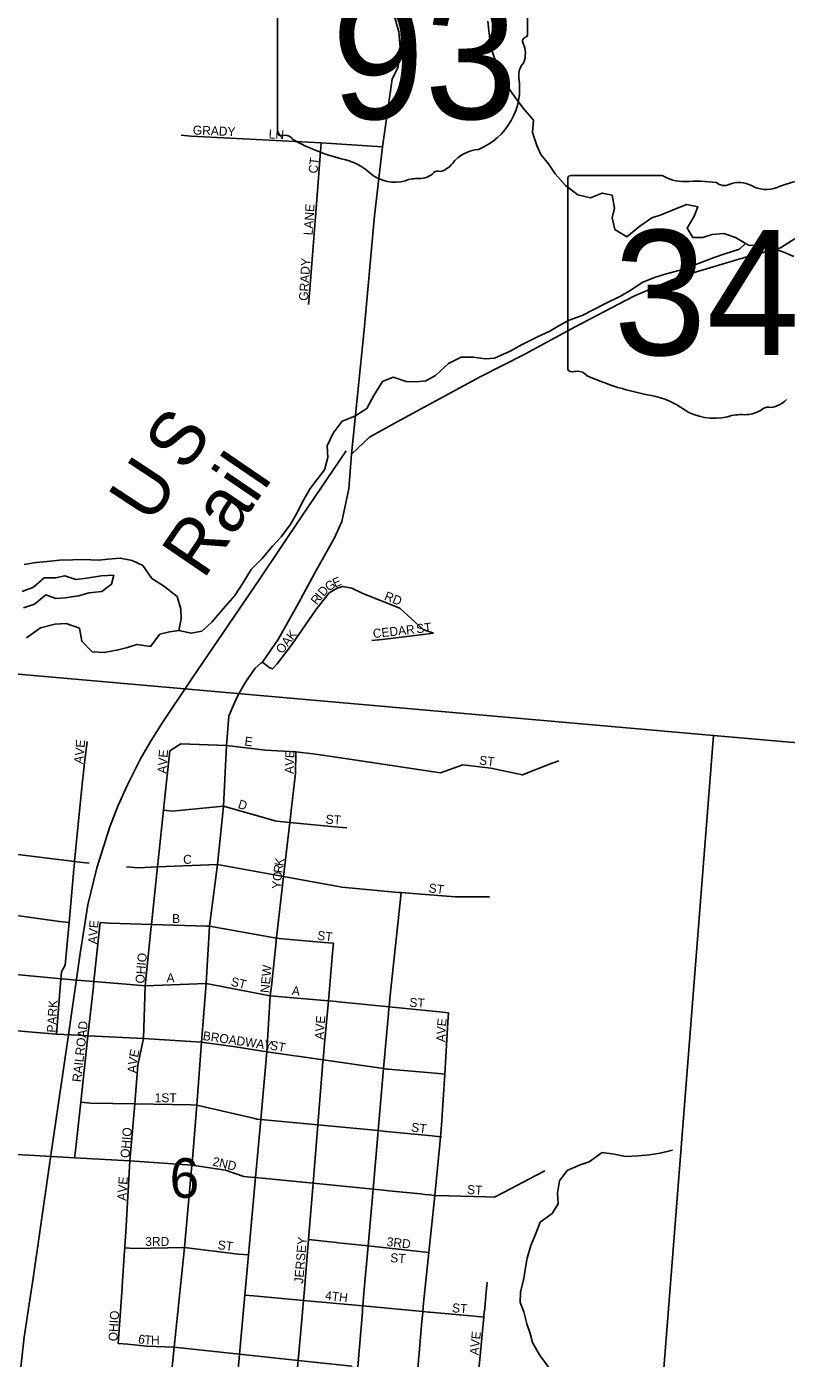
# Model space of a CAD drawing. Extents: x 1715311 to 2083412, y 146837 to 553079.
# Drawn here: x 1958164 to 1962396, y 407448 to 414870 of the extents above; entities that cross this region are included whole.
import ezdxf

# ---------------------------------------------------------------- set-up
doc = ezdxf.new("R2010")
doc.units = 0
for name, color, linetype in [('GM_X_City_Street', 7, 'Continuous'), ('GM_X_City_Street_Text', 7, 'Continuous'), ('GM_X_Minor_Lake', 7, 'Continuous'), ('GM_X_Minor_River', 7, 'Continuous'), ('GM_X_Rail_Line', 7, 'Continuous'), ('GM_X_Rail_Line_Text', 7, 'Continuous'), ('GM_X_Section', 7, 'Continuous'), ('GM_X_Section_Text', 7, 'Continuous'), ('GM_X_State_Location', 7, 'Continuous'), ('GM_X_State_Route', 7, 'Continuous'), ('GM_X_State_Shield', 7, 'Continuous')]:
    doc.layers.add(name, color=color, linetype=linetype)

msp = doc.modelspace()

# ---------------------------------------------------------------- linework, layer by layer
at = {"layer": 'GM_X_City_Street'}
for points in [[(1959025.4, 414265.2), (1959080.5, 414260.1), (1959804.1, 414222.5), (1960147.2, 414199.5)], [(1959734.8, 413321.5), (1959740.3, 413383.8), (1959776.4, 413858.6), (1959804.1, 414222.5)], [(1959477.2, 411328.9), (1959514.4, 411298), (1959533.5, 411290.6), (1959559.1, 411319.3), (1959643.1, 411427.8), (1959775, 411620.4), (1959849.4, 411715.1), (1959894.1, 411740.6), (1959926, 411750.2), (1959974.9, 411740.6), (1960036.6, 411710.8), (1960242.9, 411628.9), (1960372.9, 411510.4), (1960430.2, 411490.2)], [(1960087.5, 411448.1), (1960144.6, 411455.1), (1960373.1, 411483.2), (1960430.2, 411490.2)], [(1958380, 409659), (1958400.1, 409877.1), (1958427.3, 410173.9), (1958428.3, 410185.9), (1958431.3, 410216.2), (1958438.7, 410292.4), (1958473.6, 410648.3), (1958478.4, 410696.8), (1958486.6, 410766.7), (1958493.5, 410825.9), (1958500.4, 410885.2)], [(1958961.3, 410833), (1959023.5, 410872.2), (1959276.6, 410864.2), (1959494.7, 410836.9), (1959662.8, 410828.4), (1959758.5, 410817.7), (1959811.5, 410809.8)], [(1958928.4, 410519.1), (1958928.8, 410523.5), (1958955.9, 410781.1), (1958961.3, 410833)], [(1959638.5, 410501.2), (1959662.6, 410707.7), (1959662.8, 410828.4)], [(1959811.5, 410809.8), (1959998.9, 410781.6), (1960468.9, 410711.4), (1960594.4, 410756), (1960749.7, 410736.9), (1960925.9, 410699.8), (1961077.1, 410759.1), (1961127.6, 410778.9)], [(1958825.1, 409524.8), (1958858.5, 409854.1), (1958859.1, 409861.3), (1958859.6, 409865.8), (1958869.2, 409957), (1958893.4, 410186.5), (1958926.6, 410502.3), (1958928.4, 410519.1)], [(1958926.6, 410502.3), (1958973.9, 410497.8), (1959260.1, 410525.9), (1959549, 410444.2)], [(1959556, 409794.2), (1959565.2, 409873.2), (1959595.6, 410133.6), (1959630.8, 410434.7), (1959632.2, 410446.9), (1959638.5, 410501.2)], [(1956851.7, 410410.7), (1957098.3, 410383), (1957425.1, 410342.1), (1957763, 410299.8), (1958085.7, 410259.5), (1958431.3, 410216.2), (1958458.9, 410212.8), (1958512.5, 410207.9)], [(1959549, 410444.2), (1959558, 410441.7), (1959630.8, 410434.7), (1959898.6, 410409), (1959947.3, 410404.3)], [(1958720.9, 410187.9), (1958784, 410182), (1958893.4, 410186.5), (1959227.4, 410200.3), (1959595.6, 410133.6), (1959910.1, 410076.7)], [(1956678.8, 410086.3), (1956755.4, 410080.2), (1956882.1, 410081), (1957060.8, 410062.4), (1957395.6, 410015.6), (1957737.8, 409967.7), (1958055.2, 409923.4), (1958347.5, 409882.5), (1958400.1, 409877.1)], [(1959910.1, 410076.7), (1959920.5, 410074.8), (1960236.2, 410045), (1960249.9, 410043.6), (1960362.6, 410034.7), (1960552.3, 410019.7), (1960554.4, 410019.5), (1960742.8, 410019.5)], [(1960179.3, 409369.6), (1960181.7, 409398.4), (1960182.7, 409407.4), (1960189.5, 409472.4), (1960244.3, 409990.8), (1960249.9, 410043.6)], [(1958536.1, 409524.3), (1958538.7, 409548.4), (1958569, 409826.3), (1958574.6, 409877.3)], [(1958574.6, 409877.3), (1958626.5, 409872.7), (1958859.6, 409865.8), (1959165.7, 409856.8)], [(1959165.7, 409856.8), (1959182.9, 409856.3), (1959555.6, 409790.2), (1959561.4, 409789.1), (1959568.1, 409788.5)], [(1956993, 409726.9), (1957025.1, 409723.6), (1957358.2, 409659), (1957362.4, 409658.6), (1957452.1, 409650), (1957700.7, 409626.2), (1958025.3, 409595.2), (1958319.2, 409567.2), (1958355.4, 409563.6), (1958364.2, 409562.8), (1958421.2, 409558), (1958538.7, 409548.4), (1958671.9, 409537.4)], [(1959527.2, 409522), (1959553.4, 409769), (1959554.5, 409781.1), (1959555.6, 409790.2), (1959556, 409794.2)], [(1959568.1, 409788.5), (1959821.1, 409765.9), (1959873.1, 409761.1)], [(1959657.4, 407227.6), (1959657.7, 407231.3), (1959676.3, 407436.6), (1959700.7, 407705.5), (1959704.8, 407751.4), (1959706.3, 407770.3), (1959709.6, 407810.7), (1959734, 408110.2), (1959759.5, 408423.4), (1959786, 408749.2), (1959812.6, 409076.1), (1959813, 409083.9), (1959815.4, 409111.4), (1959821.7, 409181.4), (1959844.7, 409440.9), (1959868.5, 409708.4), (1959873.1, 409761.1)], [(1958331.3, 409254.3), (1958355.4, 409563.6), (1958358.4, 409602.3), (1958378.3, 409639.7), (1958380, 409659)], [(1958431.5, 408565.9), (1958435.8, 408605.8), (1958465.3, 408876), (1958505.7, 409246.1), (1958535.7, 409521.2), (1958536.1, 409524.3)], [(1958671.9, 409537.4), (1958676.6, 409537), (1958825.1, 409524.8)], [(1958814.7, 409231.4), (1958825.1, 409524.8)], [(1958825.1, 409524.8), (1959163.7, 409537.3), (1959521.4, 409467.5)], [(1959521.4, 409467.5), (1959527.2, 409522)], [(1959260.6, 406470.6), (1959261.7, 406483.5), (1959290.6, 406804.3), (1959320.1, 407132.6), (1959350.6, 407471.4), (1959380.2, 407800.5), (1959400.5, 408025.5), (1959439.2, 408455.2), (1959468.4, 408779.7), (1959502.2, 409156.4), (1959521.4, 409467.5)], [(1959521.4, 409467.5), (1959800.1, 409444.6), (1959844.7, 409440.9), (1959849.1, 409440.5), (1959887.6, 409436.7)], [(1959887.6, 409436.7), (1959902.1, 409435.2), (1960182.7, 409407.4), (1960463, 409379.5), (1960514.4, 409374.4)], [(1960120.2, 408694.6), (1960122.1, 408717), (1960152.4, 409062.9), (1960179.2, 409369), (1960179.3, 409369.6)], [(1960221.1, 406036.2), (1960225.8, 406088.3), (1960252.6, 406388.1), (1960281.8, 406714.2), (1960310.6, 407035.5), (1960340.5, 407368.8), (1960365.9, 407653), (1960370.1, 407703.4), (1960370.7, 407708.8), (1960375.6, 407757), (1960404.3, 408037.9), (1960436.9, 408356.4), (1960466.2, 408642.5), (1960470.3, 408683.4), (1960474.4, 408746.8), (1960492.6, 409031.7), (1960511.1, 409321.6), (1960514.4, 409374.4)], [(1958739.5, 408548.5), (1958766.2, 408866), (1958784.4, 409081.5), (1958814.7, 409231.4)], [(1959137.6, 409210.6), (1959327.2, 409183.5), (1959501.7, 409156.5)], [(1959501.7, 409156.5), (1959502.2, 409156.4), (1959815.4, 409111.4), (1960152.4, 409062.9), (1960169.7, 409060.4), (1960178.3, 409059.6)], [(1960178.3, 409059.6), (1960438.9, 409036.6), (1960492.6, 409031.7)], [(1958465.3, 408876), (1958521.8, 408870.6), (1958766.2, 408866), (1959079.3, 408860.2)], [(1959079.3, 408860.2), (1959113, 408859.5), (1959435.9, 408784.3)], [(1959435.9, 408784.3), (1959446.8, 408781.8), (1959468.4, 408779.7), (1959786, 408749.2), (1960122.1, 408717), (1960163, 408713.1)], [(1959977.2, 407032.7), (1959980.1, 407067.9), (1960008.3, 407401.4), (1960034.1, 407707.4), (1960035.4, 407727.4), (1960036.5, 407739.7), (1960042.8, 407811.2), (1960065.8, 408074.4), (1960093.5, 408390.3), (1960120.1, 408693.9), (1960120.2, 408694.6)], [(1960163, 408713.1), (1960166.2, 408712.8), (1960423.2, 408688.1), (1960470.3, 408683.4), (1960474.7, 408683)], [(1957917.2, 408595), (1957918, 408595), (1958431.5, 408565.9), (1958739.5, 408548.5), (1959084.2, 408523.9)], [(1958696.1, 407850.8), (1958709.2, 408047.8), (1958710.2, 408063.9), (1958710.8, 408074.1), (1958715.9, 408151.1), (1958739.5, 408548.5)], [(1959084.2, 408523.9), (1959272, 408496.2), (1959374.5, 408461.6), (1959429.1, 408456.2)], [(1960382, 408361.7), (1960410.3, 408358.9), (1960436.9, 408356.4), (1960514.1, 408354.1), (1960722.2, 408347.9), (1960770.9, 408346.5), (1960820, 408372.1), (1961004.5, 408468.3), (1961051.4, 408492.8)], [(1959429.1, 408456.2), (1959439.2, 408455.2), (1959759.5, 408423.4), (1960093.5, 408390.3), (1960151.3, 408384.6), (1960181.4, 408381.6)], [(1960181.4, 408381.6), (1960358.5, 408364.1), (1960382, 408361.7)], [(1959734, 408110.2), (1959785.5, 408104.6), (1959888.7, 408093.5), (1959899.9, 408092.3)], [(1958710.2, 408063.9), (1958762.9, 408061), (1959043.3, 408066.3)], [(1959043.3, 408066.3), (1959342.7, 408028.8), (1959400.5, 408025.5)], [(1959899.9, 408092.3), (1960065.8, 408074.4), (1960352.7, 408043.5), (1960404.3, 408037.9)], [(1960713.6, 407709.8), (1960723.7, 407817.3), (1960728.8, 407871.6)], [(1958674.8, 407531.1), (1958678.2, 407582.7), (1958695.4, 407841.1), (1958696.1, 407850.8)], [(1959380.2, 407800.5), (1959427.4, 407796.1), (1959706.3, 407770.3), (1960036.5, 407739.7), (1960370.7, 407708.8), (1960402.7, 407705.8), (1960409.3, 407705.2)], [(1960409.3, 407705.2), (1960659.3, 407682.1), (1960710.6, 407677.2)], [(1960560.5, 406024.3), (1960565.3, 406078.6), (1960590.5, 406361.1), (1960642.8, 406948.2), (1960647.6, 407002.5), (1960648.7, 407016.1), (1960657.6, 407111.1), (1960710.6, 407677.2), (1960713.5, 407708.7), (1960713.6, 407709.8)], [(1958674.8, 407531.1), (1958726.9, 407526), (1958830.9, 407515.9), (1958831, 407515.9)], [(1958831, 407515.9), (1958986.8, 407510.3), (1959350.6, 407471.4), (1959676.3, 407436.6), (1959976, 407404.5), (1959976, 407404.5)]]:
    msp.add_lwpolyline(points, dxfattribs=at)
at = {"layer": 'GM_X_Minor_Lake'}
for points in [[(1959012.1, 411505.5), (1959024.2, 411569.5), (1959022.4, 411623.6), (1959002.5, 411693.7), (1958926.8, 411753.9), (1958860.9, 411794.1), (1958811.1, 411866.3), (1958751.3, 411894.4), (1958685.4, 411908.6), (1958617.5, 411902.7), (1958565.5, 411896.8), (1958479.6, 411901), (1958421.7, 411899.1), (1958347.8, 411897.3), (1958277.9, 411889.5), (1958215.9, 411883.6), (1958150, 411871.7)], [(1958139.7, 411721.6), (1958201.7, 411745.5), (1958261.7, 411797.4), (1958325.6, 411797.3), (1958377.6, 411809.2), (1958437.5, 411789), (1958499.4, 411796.9), (1958579.3, 411808.7), (1958649.2, 411812.6), (1958637.1, 411762.5), (1958583.1, 411722.6), (1958513.2, 411714.8), (1958453.3, 411696.9), (1958379.3, 411687), (1958327.4, 411683.1), (1958271.5, 411703.3), (1958207.5, 411651.4), (1958147.5, 411631.5)], [(1958163.1, 411463.3), (1958241.2, 411519.2), (1958321.1, 411539), (1958385, 411542.9), (1958458.9, 411516.7), (1958470.7, 411444.6), (1958528.5, 411386.4), (1958596.4, 411382.3), (1958674.3, 411396.1), (1958726.3, 411410), (1958778.3, 411425.9), (1958854.1, 411415.7), (1958906.2, 411483.7), (1958960.2, 411497.6), (1959012.1, 411505.5)]]:
    msp.add_lwpolyline(points, dxfattribs=at)
at = {"layer": 'GM_X_Minor_River'}
for points in [[(1962438, 413590), (1962382.1, 413614.1), (1962312.2, 413638.3), (1962246.4, 413650.5), (1962184.4, 413652.6), (1962112.6, 413694.8), (1962046.8, 413717), (1961982.8, 413711.1), (1961930.9, 413695.2), (1961874.9, 413695.3), (1961843.1, 413747.4), (1961883.2, 413813.4), (1961903.2, 413865.4), (1961841.4, 413879.6), (1961775.4, 413853.7), (1961699.4, 413821.8), (1961647.4, 413803.9), (1961579.4, 413758), (1961507.4, 413698.1), (1961439.6, 413740.3), (1961425.7, 413804.4), (1961437.8, 413858.4), (1961426, 413930.5), (1961370.1, 413942.7), (1961304.1, 413916.8), (1961234.3, 413932.9), (1961166.5, 413985.1), (1961108.7, 414049.3), (1961070.8, 414105.5), (1961029, 414157.6), (1961005.1, 414207.7), (1960981.3, 414279.8), (1960987.4, 414349.9), (1960929.7, 414416.1), (1960881.8, 414480.2), (1960836, 414548.4), (1960804.2, 414598.5), (1960780.4, 414662.6), (1960756.5, 414732.8), (1960746.7, 414784.8), (1960738.8, 414848.9), (1960732.9, 414901)], [(1962168.9, 413661.8), (1962134.5, 413630.7), (1962052.5, 413604.8), (1961994.5, 413583), (1961900.6, 413549.1), (1961830.6, 413521.2), (1961776.7, 413505.3), (1961720.7, 413491.5), (1961660.8, 413471.6), (1961592.8, 413443.7), (1961524.8, 413397.8), (1961468.8, 413365.9), (1961388.8, 413328), (1961326.8, 413296.1), (1961258.8, 413260.2), (1961186.9, 413234.4), (1961134.9, 413206.5), (1961078.9, 413172.6), (1961008.9, 413140.7), (1960924.9, 413098.8), (1960856.9, 413060.9), (1960771, 413023.1), (1960719, 413019.2), (1960651.1, 413027.3), (1960585.2, 413027.5), (1960513.3, 412993.6), (1960441.2, 412925.7), (1960387.2, 412895.8), (1960335.3, 412889.9), (1960277.3, 412892), (1960205.5, 412916.2), (1960145.5, 412892.3), (1960097.4, 412814.4), (1960059.3, 412742.4), (1959991.3, 412698.5), (1959921.3, 412670.6), (1959871.3, 412604.7), (1959837.2, 412534.7), (1959841, 412468.6), (1959822.9, 412400.6), (1959742.8, 412296.6), (1959706.7, 412230.6), (1959668.6, 412158.7), (1959636.5, 412098.7), (1959582.5, 412026.7), (1959534.4, 411974.8), (1959474.4, 411904.9), (1959414.3, 411844.9), (1959368.2, 411769), (1959324.1, 411699), (1959258, 411625.1), (1959196, 411551.1), (1959140, 411501.2), (1959080, 411489.3), (1959012.1, 411505.5), (1958960.2, 411497.6), (1958906.2, 411483.7), (1958854.1, 411415.7), (1958778.3, 411425.9), (1958726.3, 411410), (1958674.3, 411396.1), (1958596.4, 411382.3), (1958528.5, 411386.4), (1958470.7, 411444.6), (1958458.9, 411516.7), (1958385, 411542.9), (1958321.1, 411539), (1958241.2, 411519.2), (1958163.1, 411463.3)], [(1961070.1, 407399.4), (1961020.4, 407467.6), (1960982.7, 407535.8), (1960968.9, 407586), (1960951.1, 407640.1), (1960933.3, 407706.2), (1960913.5, 407758.3), (1960915.7, 407816.4), (1960933.9, 407892.4), (1960942.1, 407954.5), (1960952.3, 408006.5), (1960972.5, 408076.5), (1961000.7, 408144.5), (1961024.9, 408206.5), (1961091, 408254.3), (1961125.2, 408308.3), (1961121.4, 408370.4), (1961131.6, 408436.4), (1961175.8, 408494.3), (1961247.8, 408526.1), (1961297.9, 408544), (1961370, 408595.8), (1961435.9, 408585.6), (1961499.8, 408573.3), (1961571.7, 408577.1), (1961633.7, 408582.9), (1961693.7, 408590.7), (1961761.7, 408608.5)]]:
    msp.add_lwpolyline(points, dxfattribs=at)
at = {"layer": 'GM_X_Rail_Line'}
for points in [[(1958200.7, 407895.1), (1958233.6, 408127.4), (1958298.8, 408579.8), (1958397.5, 409250.8), (1958462.7, 409704.8), (1958505.2, 409975.8), (1958554.5, 410182.6), (1958627.1, 410410.2), (1958672.8, 410524.7), (1958725.3, 410645.1), (1958800, 410793.1), (1958857.9, 410891.8), (1958921, 410992.5), (1959087, 411239.7), (1959463, 411793.4), (1959697.7, 412142), (1959944.5, 412505.4)], [(1958086.7, 405943.8), (1958103.1, 406549), (1958119, 407118.6), (1958130.7, 407381.7), (1958150.9, 407566.3), (1958177.4, 407749.8), (1958200.7, 407895.1)]]:
    msp.add_lwpolyline(points, dxfattribs=at)
at = {"layer": 'GM_X_Section'}
for points in [[(1956558.8, 411398.6), (1961989.3, 410918.9), (1961578.7, 405662.9), (1956096.2, 406146.5), (1956316.1, 408956.7)], [(1961989.3, 410918.9), (1962501.3, 410874.5), (1967437.8, 410443.1), (1967021.2, 405193.4), (1961578.7, 405662.9)]]:
    msp.add_lwpolyline(points, close=True, dxfattribs=at)
at = {"layer": 'GM_X_State_Route'}
for points in [[(1959974.5, 412488.3), (1960044.1, 413181.1), (1960102.6, 413815.9), (1960147.2, 414199.5), (1960200.1, 414577.3), (1960232.4, 414641.8), (1960246.2, 414729.3), (1960237, 414842.1), (1960213.3, 414926), (1960171.8, 415002.4), (1960092.1, 415082.1), (1959655.5, 415474), (1959503.8, 415614.5), (1959391.5, 415699.9), (1959292.9, 415771.9), (1959232.7, 415815.4), (1959195.9, 415875.6), (1959184.2, 415928.4), (1959199.9, 416041.8), (1959231.4, 416170.7), (1959273.6, 416315.9), (1959345.4, 416558.1)], [(1959974.5, 412488.3), (1960073, 412582.1), (1960227.7, 412668.1), (1960466.8, 412797.9), (1960689.5, 412917.7), (1960939.3, 413044.7), (1961219.7, 413197.5), (1961547, 413367.9), (1961794.9, 413473.4), (1962176.5, 413587.9), (1962362.5, 413638), (1962587.5, 413781.2)], [(1959469.3, 411321.9), (1959477.2, 411328.9), (1959567.6, 411457.6), (1959668.6, 411639.5), (1959776, 411839.5), (1959879.7, 412022), (1959920.2, 412111.3), (1959958.9, 412294.5), (1959974.5, 412488.3)], [(1959137.6, 409210.6), (1959163.7, 409537.3), (1959182.9, 409856.3), (1959227.4, 410200.3), (1959260.1, 410525.9), (1959276.6, 410864.2), (1959290.6, 411027.1), (1959309.2, 411071.5), (1959338.9, 411138.5), (1959383.6, 411216.1), (1959437.8, 411293.8), (1959469.3, 411321.9)], [(1958452.1, 409248.6), (1958331.3, 409254.3), (1957996.9, 409282), (1957665.5, 409309.5), (1957327, 409350.8), (1957000.4, 409378.3), (1956671.7, 409428.5), (1956671.9, 409434.1)], [(1959137.6, 409210.6), (1958814.7, 409231.4), (1958505.7, 409246.1), (1958452.1, 409248.6)], [(1959085.3, 408536.2), (1959113, 408859.5), (1959137.6, 409210.6)], [(1958728.6, 405232.2), (1958746.9, 405433.1), (1958756.5, 405640.8), (1958775.7, 405738.2), (1958796.2, 405812.5), (1958808.3, 405847.2), (1958824.4, 405893.2), (1958857.7, 405993.2), (1958873.1, 406198.3), (1958899.1, 406504.6), (1958925.2, 406842.8), (1958952.4, 407178), (1958986.8, 407510.3), (1959043.3, 408066.3), (1959084.2, 408523.9), (1959085.3, 408536.2)]]:
    msp.add_lwpolyline(points, dxfattribs=at)
at = {"layer": 'GM_X_State_Shield'}
for p, q in [((1960954.2, 414829.4), (1960954.2, 415382.1)), ((1959562, 415337.8), (1959562, 414281.1)), ((1960954, 414829.5), (1960954.2, 414829.4)), ((1961705, 414040.3), (1961195.4, 414040.3)), ((1961178.2, 414022.2), (1961178.2, 412965.5))]:
    msp.add_line(p, q, dxfattribs=at)
for centre, radius, start, end in [((1960950.6, 414788.8), 24, 107.94398, 210.33697), ((1960798, 414718.9), 144, 340.03296, 23.64957), ((1960937.6, 414827.2), 16.6, 289.60381, 7.73413), ((1961009.7, 414598.1), 104.8, 136.8065, 186.92959), ((1960541, 414527.8), 369.3, 292.30889, 8.98584), ((1959578.1, 414278.8), 16.3, 171.95839, 258.30661), ((1959580.6, 414386.9), 124.2, 267.33899, 280.60386), ((1959606, 414220.2), 44.8, 29.74838, 93.27175), ((1960171.2, 415169.5), 1066.1, 240.41292, 257.1985), ((1960696.7, 413984.5), 202.2, 94.40312, 142.57675), ((1959853.4, 413806.4), 333.6, 47.18416, 75.83597), ((1960440.4, 414178.7), 119.3, 282.87319, 323.27711), ((1960214.2, 414214.9), 211.7, 230.70037, 286.29184), ((1960351.9, 414135.8), 112.8, 268.77702, 315.54927), ((1960454, 414033.5), 31.8, 65.75173, 132.64842), ((1960336.5, 413849.6), 173.9, 85.69512, 111.20995)]:
    msp.add_arc(centre, radius, start, end, dxfattribs=at)
for centre, major_axis, start_param, end_param in [((1961198.2, 414024.4), (20.2, 0), 1.712693, 3.28349), ((1961826.4, 414163), (195.5, 0), 4.042523, 4.731795), ((1961891.2, 413447.1), (702, 0), 1.404758, 1.657858), ((1962050.6, 414029.9), (56.4, 0), 3.836095, 5.185415), ((1962133.4, 413907.8), (117.3, 0), 0.950623, 2.079405), ((1962284.8, 414075.3), (141.1, 0), 4.081561, 5.145723), ((1962534, 413717.6), (371.3, 0), 1.699011, 2.107814), ((1961198.4, 412963.2), (20.3, 0), 3.00124, 4.508301), ((1961201.4, 413071.3), (155.2, 0), 4.665946, 4.897461), ((1961233.2, 412904.6), (56, 0), 0.519207, 1.627899), ((1961939.8, 413853.9), (1332.7, 0), 4.195997, 4.488961), ((1961542.5, 412490.8), (417, 0), 0.823519, 1.323587), ((1962276.3, 412863.1), (149.1, 0), 4.937069, 5.64225), ((1961993.5, 412899.3), (264.6, 0), 4.026481, 4.996735), ((1962146.3, 412534), (217.4, 0), 1.495662, 1.94098), ((1962165.7, 412820.2), (141, 0), 4.691044, 5.507374), ((1962293.2, 412717.9), (39.7, 0), 1.147584, 2.315152)]:
    msp.add_ellipse(centre, major_axis=major_axis, ratio=0.8, start_param=start_param, end_param=end_param, dxfattribs=at)

# ---------------------------------------------------------------- texts
at = {"layer": 'GM_X_City_Street_Text'}
for s, rotation, p in [('GRADY', 357.66397, (1959089, 414269.5)), ('LN', 356.98902, (1959511.5, 414247.5)), ('CT', 83.6518, (1959783.2, 414050)), ('LANE', 86.34167, (1959756.8, 413706.2)), ('GRADY', 86.49392, (1959730.4, 413341.1)), ('E', 22.8363, (1959880.8, 411742.9)), ('D', 49.51723, (1959819.1, 411690.9)), ('G', 30.10541, (1959844.3, 411721.6)), ('R', 51.02158, (1959780.6, 411643.3)), ('I', 51.00576, (1959805.5, 411674.1)), ('RD', 338.74715, (1960152.4, 411677.3)), ('OAK', 52.42936, (1959587.3, 411370.9)), ('CEDAR', 6.07363, (1960095.2, 411462.3)), ('ST', 7.12165, (1960337, 411488.7)), ('V', 84.22533, (1958482.4, 410804.3)), ('E', 85.84804, (1958486.9, 410849.6)), ('E', 352.85145, (1959375.8, 410863.9)), ('A', 82.50356, (1958476.5, 410759)), ('AVE', 86.05146, (1958942.8, 410705.4)), ('V', 87.8797, (1959652.6, 410748.4)), ('E', 87.89448, (1959654.3, 410792.4)), ('ST', 352.88003, (1960682.5, 410758.3)), ('A', 88.09812, (1959651.2, 410704.5)), ('D', 343.31279, (1959337.7, 410515.9)), ('ST', 356.42622, (1959828.4, 410428.3)), ('C', 0.00001, (1959035.8, 410204)), ('R', 81.61573, (1959587.8, 410149.7)), ('K', 81.40006, (1959593.5, 410188.9)), ('Y', 86.30368, (1959580.8, 410063.1)), ('O', 84.46122, (1959583.6, 410106.6)), ('ST', 352.87835, (1960400.9, 410045.5)), ('AVE', 85.91659, (1958555.6, 409755)), ('B', 0.00001, (1958974.2, 409873.9)), ('ST', 352.88164, (1959780.2, 409781.5)), ('OHIO', 85.10355, (1958819.6, 409535.3)), ('A', 0.00001, (1958943.4, 409543.9)), ('NEW', 84.63993, (1959514.8, 409482.6)), ('ST', 345.95733, (1959297.7, 409526.1)), ('A', 354.29373, (1959639.5, 409473.5)), ('PARK', 86.90784, (1958326.8, 409262.3)), ('ST', 356.42537, (1960294.8, 409407.5)), ('AVE', 86.04937, (1959818.4, 409222.8)), ('RAILROAD', 83.66047, (1958467.6, 408985.6)), ('V', 87.39842, (1960498, 409253.2)), ('E', 84.38999, (1960499.9, 409296.5)), ('BROADWAY', 351.57244, (1959142.8, 409222.6)), ('ST', 349.38529, (1959517.1, 409169.8)), ('A', 87.39842, (1960496, 409209.2)), ('E', 78.17042, (1958784, 409122)), ('A', 88.20735, (1958775.6, 409036.9)), ('V', 80.44784, (1958776.8, 409079.1)), ('1ST', 0.00001, (1958877.4, 408875.1)), ('OHIO', 85.10355, (1958736, 408563)), ('ST', 352.87835, (1960304.1, 408712.3)), ('2ND', 347.00172, (1959196.1, 408523)), ('AVE', 86.04937, (1958718.4, 408325.2)), ('ST', 356.42537, (1960616, 408364.7)), ('3RD', 0.00001, (1958824.6, 408074.4)), ('ST', 352.8649, (1959226.1, 408056.7)), ('JERSEY', 85.33566, (1959704, 407863.3)), ('3RD', 353.42188, (1960167.6, 408074.3)), ('ST', 356.42622, (1960188.2, 407984.1)), ('4TH', 353.16136, (1959824.5, 407775.1)), ('ST', 356.42622, (1960532.4, 407704.7)), ('OHIO', 86.73128, (1958670, 407541.9)), ('6', 350.24517, (1958782.4, 407533)), ('T', 355.8287, (1958818, 407527.1)), ('H', 359.92139, (1958857, 407524.4)), ('AVE', 84.09694, (1960680.8, 407463.1))]:
    msp.add_text(s, height=50, rotation=rotation, dxfattribs=at).set_placement(p)
at = {"layer": 'GM_X_Rail_Line_Text'}
for s, rotation, p in [('S', 54.85491, (1959048.8, 412381.5)), ('Rail', 55.71419, (1959148.9, 411783.9)), ('U', 56.66001, (1958857.2, 412090.2))]:
    msp.add_text(s, height=299, rotation=rotation, dxfattribs=at).set_placement(p)
at = {"layer": 'GM_X_Section_Text'}
msp.add_text('6', height=221, rotation=0.00001, dxfattribs=at).set_placement((1958961, 408342.5))
at = {"layer": 'GM_X_State_Location'}
for s, p in [('s', (1960242.4, 414739.2)), ('r', (1960242.4, 414739.2)), ('s', (1962028.8, 413423.6)), ('r', (1962028.8, 413423.6))]:
    msp.add_text(s, height=1, dxfattribs=at).set_placement(p)
for s, p in [('93', (1959990.6, 414666.4)), ('349', (1961675.8, 413350.8))]:
    msp.add_text(s, height=1, rotation=0.00001, dxfattribs=at).set_placement(p)
at = {"layer": 'GM_X_State_Shield'}
for s, p in [('93', (1959862.4, 414355.6)), ('349', (1961433.5, 413040))]:
    msp.add_text(s, height=696.1, dxfattribs=at).set_placement(p)

doc.saveas('drawing.dxf')
